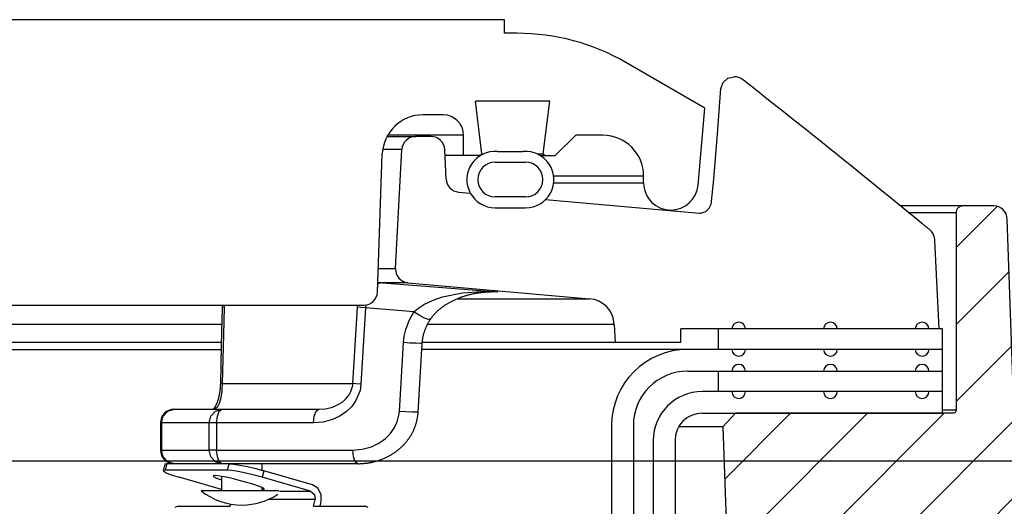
# Model space of a CAD drawing. Extents: x -169 to 2224, y 0 to 2796.
# Tile 315 of 530: x 1610.71 to 1615.24, y 983.81 to 986.04. Entities that reach past the tile are written whole.
import ezdxf

# ---------------------------------------------------------------- set-up
doc = ezdxf.new("R2010")
doc.units = 0
doc.header["$MEASUREMENT"] = 0
doc.layers.add('CONCRETE-HATCH', color=2, linetype='CONTINUOUS')
doc.layers.add('SPILL-BUCKET', color=1, linetype='CONTINUOUS')
doc.layers.add('FREEZE-LINES', color=8, linetype='CONTINUOUS', plot=False)

msp = doc.modelspace()

# ---------------------------------------------------------------- hatches: boundary and pattern name
at = {"layer": 'CONCRETE-HATCH'}
h = msp.add_hatch(dxfattribs=at)
h.set_pattern_fill('AR-CONC', color=256, scale=2.67, style=0)
h.set_pattern_definition([(50, (495.77, 981.518), (19.15085, -1.67548), [2.0025, -22.0275]), (355, (495.77, 981.518), (-3.70466, 20.08353), [1.602, -17.622]), (100.4514, (497.365, 981.378), (15.4462, 18.40804), [1.70186, -18.7205]), (46.1842, (495.77, 986.858), (28.49534, -4.41936), [3.00375, -33.04125]), (96.6356, (498.144, 986.49), (24.9555, 26.00895), [2.5528, -28.08074]), (351.1842, (495.77, 986.858), (24.9555, 26.009), [2.403, -26.433]), (21, (498.44, 985.523), (15.93742, -10.74992), [2.0025, -22.0275]), (326, (498.44, 985.523), (6.49652, 19.3615), [1.602, -17.622]), (71.4514, (499.767, 984.627), (22.43394, 8.61156), [1.70186, -18.7205]), (37.5, (495.769, 981.518), (0.32467, 8.888266), [0, -17.4084, 0, -17.889, 0, -17.68875]), (7.5, (495.769, 981.518), (7.02396, 10.53079), [0, -10.1994, 0, -17.0079, 0, -6.74175]), (327.5, (489.815, 981.518), (14.25306, -0.602215), [0, -6.675, 0, -20.826, 0, -27.6345]), (317.5, (487.145, 981.518), (15.57107, 2.6728), [0, -8.6775, 0, -13.8306, 0, -19.6245])])
h.paths.add_polyline_path([(1632.84169, 983.80117), (1627.949, 984.45283), (1627.949, 985.22638), (1624.00572, 984.73347), (1614.63623, 984.73347), (1614.4283, 983.95668), (1614.04241, 983.95668), (1613.99758, 983.9299), (1613.97107, 983.87999), (1613.97107, 978.29597), (1632.84169, 978.29597), (1632.84169, 980.19593)])
at = {"layer": 'SPILL-BUCKET'}
h = msp.add_hatch(dxfattribs=at)
h.set_pattern_fill('ANSI31', scale=2, style=0)
h.set_pattern_definition([(45, (6718.5386, -316.10631), (-0.176776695, 0.176776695), [])])
edge = h.paths.add_edge_path()
edge.add_line((1614.00579, 984.23294), (1613.94759, 984.17052))
edge.add_line((1613.94759, 984.17052), (1613.99705, 982.75407))
edge.add_line((1613.99705, 982.75407), (1614.32236, 982.75407))
edge.add_line((1614.32236, 982.75407), (1614.3398, 983.25351))
edge.add_arc((1614.46469, 983.24919), 0.12496, -269.98139, -181.98144, ccw=False)
edge.add_line((1614.46464, 983.37415), (1615.25148, 983.37415))
edge.add_arc((1615.2515, 983.43663), 0.06248, -90.01928, 1.98074)
edge.add_line((1615.31394, 983.43879), (1615.25505, 985.12513))
edge.add_arc((1615.19261, 985.12293), 0.06248, -357.98136, -269.98138)
edge.add_line((1615.19259, 985.18541), (1615.05075, 985.18541))
edge.add_arc((1615.05076, 985.15417), 0.03124, -269.98043, -179.98043)
edge.add_line((1615.01952, 985.15416), (1615.01952, 984.24793))
edge.add_arc((1615.00422, 984.24824), 0.01531, -91.18722, -1.18722, ccw=False)
edge.add_line((1615.0039, 984.23294), (1614.00579, 984.23294))

# ---------------------------------------------------------------- linework, layer by layer
at = {"layer": 'FREEZE-LINES', "linetype": 'Continuous'}
msp.add_line((1468.41345, 984.01471), (1934.57169, 984.01471), dxfattribs=at)
at = {"layer": 'SPILL-BUCKET', "linetype": 'Continuous'}
for p, q in [((1612.94282, 986.04108), (1608.75818, 986.04108)), ((1612.94282, 985.97862), (1612.94282, 986.04108)), ((1613.00131, 985.97862), (1612.94282, 985.97862)), ((1613.86406, 985.63511), (1613.50097, 985.84474)), ((1613.15137, 985.66634), (1612.81021, 985.66634)), ((1612.8398, 985.42541), (1612.81021, 985.66634)), ((1613.12179, 985.42541), (1613.15137, 985.66634)), ((1613.83306, 985.28071), (1613.86406, 985.63511)), ((1612.66176, 985.60388), (1612.56876, 985.60388)), ((1612.69081, 985.51019), (1612.40649, 985.51019)), ((1612.72669, 985.51019), (1612.69081, 985.51019)), ((1612.74825, 985.51019), (1612.72669, 985.51019)), ((1612.75545, 985.51019), (1612.74825, 985.51019)), ((1612.75545, 985.41651), (1612.75545, 985.51019)), ((1613.17703, 985.41651), (1613.27072, 985.51019)), ((1613.39563, 985.51019), (1613.27072, 985.51019)), ((1612.8309, 985.41651), (1612.8398, 985.42541)), ((1612.8398, 985.42541), (1612.84784, 985.42541)), ((1612.91099, 985.43606), (1613.02961, 985.43606)), ((1613.09277, 985.42541), (1613.11453, 985.42541)), ((1613.11453, 985.42541), (1613.12179, 985.42541)), ((1613.12179, 985.42541), (1613.13069, 985.41651)), ((1612.35939, 984.78975), (1612.3815, 985.42305)), ((1612.83111, 985.41651), (1612.67023, 985.41651)), ((1612.90035, 985.38653), (1613.04025, 985.38653)), ((1613.10949, 985.41651), (1613.17703, 985.41651)), ((1613.58301, 985.32282), (1613.57647, 985.32282)), ((1613.57648, 985.29159), (1613.58301, 985.29159)), ((1613.58301, 985.29159), (1613.58301, 985.32282)), ((1613.04025, 985.22664), (1612.90035, 985.22664)), ((1612.90035, 985.17667), (1613.04025, 985.17667)), ((1610.61106, 984.72948), (1612.29697, 984.72948))]:
    msp.add_line(p, q, dxfattribs=at)
at = {"layer": 'SPILL-BUCKET', "color": 1, "linetype": 'Continuous'}
for p, q in [((1613.9377, 985.72558), (1613.94853, 985.75301)), ((1613.94853, 985.75301), (1613.97066, 985.77237)), ((1613.97066, 985.77237), (1613.99916, 985.77935)), ((1614.04763, 985.75826), (1614.03765, 985.76606)), ((1614.05761, 985.75045), (1614.04763, 985.75826)), ((1614.09082, 985.7244), (1614.05761, 985.75045)), ((1613.92291, 985.51678), (1613.9377, 985.72558)), ((1614.124, 985.69831), (1614.09082, 985.7244)), ((1614.15752, 985.6719), (1614.124, 985.69831)), ((1614.19101, 985.64547), (1614.15752, 985.6719)), ((1614.22487, 985.6187), (1614.19101, 985.64547)), ((1614.25869, 985.5919), (1614.22487, 985.6187)), ((1614.2929, 985.56474), (1614.25869, 985.5919)), ((1614.32707, 985.53756), (1614.2929, 985.56474)), ((1613.9052, 985.30816), (1613.92291, 985.51678)), ((1614.36164, 985.51001), (1614.32707, 985.53756)), ((1612.60668, 985.50395), (1612.53366, 985.50395)), ((1614.39618, 985.48243), (1614.36164, 985.51001)), ((1614.43126, 985.45436), (1614.39618, 985.48243)), ((1612.44263, 984.89796), (1612.47129, 985.44476)), ((1612.67499, 985.30884), (1612.66908, 985.44421)), ((1614.46632, 985.42627), (1614.43126, 985.45436)), ((1614.50165, 985.3979), (1614.46632, 985.42627)), ((1614.53695, 985.3695), (1614.50165, 985.3979)), ((1614.57254, 985.34082), (1614.53695, 985.3695)), ((1614.60809, 985.31211), (1614.57254, 985.34082)), ((1613.89545, 985.20585), (1613.9052, 985.30816)), ((1614.64395, 985.2831), (1614.60809, 985.31211)), ((1612.73194, 985.24934), (1612.78618, 985.2446)), ((1614.67977, 985.25407), (1614.64395, 985.2831)), ((1614.71591, 985.22474), (1614.67977, 985.25407)), ((1613.13176, 985.21436), (1613.84028, 985.15238)), ((1613.89327, 985.19303), (1613.89545, 985.20585)), ((1614.75201, 985.19538), (1614.71591, 985.22474)), ((1613.8463, 985.15246), (1613.86852, 985.16033)), ((1613.86852, 985.16033), (1613.88413, 985.17472)), ((1613.88413, 985.17472), (1613.88624, 985.1777)), ((1613.88624, 985.1777), (1613.8881, 985.18074)), ((1613.8881, 985.18074), (1613.89327, 985.19303)), ((1614.82483, 985.13599), (1614.75201, 985.19538)), ((1613.84028, 985.15238), (1613.8463, 985.15246)), ((1614.84343, 985.12078), (1614.82483, 985.13599)), ((1614.86203, 985.10555), (1614.84343, 985.12078)), ((1614.86251, 985.10515), (1614.86202, 985.10555)), ((1614.86301, 985.10474), (1614.86251, 985.10515)), ((1614.86543, 985.10276), (1614.86301, 985.10474)), ((1614.86783, 985.1008), (1614.86543, 985.10276)), ((1614.87017, 985.09889), (1614.86783, 985.1008)), ((1614.87249, 985.09699), (1614.87017, 985.09889)), ((1614.87475, 985.09515), (1614.87249, 985.09699)), ((1614.87699, 985.09332), (1614.87475, 985.09515)), ((1614.87918, 985.09154), (1614.87699, 985.09332)), ((1614.88136, 985.08976), (1614.87918, 985.09154)), ((1614.88348, 985.08804), (1614.88136, 985.08976)), ((1614.88558, 985.08634), (1614.88348, 985.08804)), ((1614.88758, 985.08471), (1614.88558, 985.08634)), ((1614.88956, 985.08311), (1614.88758, 985.08471)), ((1614.89145, 985.08157), (1614.88956, 985.08311)), ((1614.89333, 985.08005), (1614.89145, 985.08157)), ((1614.89514, 985.07859), (1614.89333, 985.08005)), ((1614.89692, 985.07715), (1614.89514, 985.07859)), ((1614.89763, 985.07656), (1614.89692, 985.07715)), ((1614.89835, 985.07599), (1614.89763, 985.07656)), ((1614.92139, 985.03199), (1614.92135, 985.03255)), ((1614.92144, 985.03144), (1614.92139, 985.03199)), ((1614.92155, 985.03015), (1614.92144, 985.03144)), ((1614.92166, 985.02891), (1614.92155, 985.03015)), ((1614.92181, 985.02718), (1614.92166, 985.02891)), ((1614.94145, 984.62017), (1614.92181, 985.02718)), ((1612.49956, 984.83247), (1613.33431, 984.75944)), ((1613.44816, 984.64154), (1613.45256, 984.55771)), ((1614.95707, 984.62017), (1613.75476, 984.62017)), ((1613.75476, 984.55771), (1613.75476, 984.62017)), ((1614.95707, 984.33287), (1614.95707, 984.62017)), ((1613.75476, 984.55771), (1613.45256, 984.55771)), ((1614.95707, 984.52649), (1613.78554, 984.52649)), ((1613.78554, 984.42655), (1614.95707, 984.42655)), ((1614.95709, 984.33287), (1613.8522, 984.33287)), ((1614.95709, 984.23294), (1614.95709, 984.33287)), ((1613.8522, 984.23294), (1614.95709, 984.23294)), ((1613.43578, 984.17672), (1613.43578, 983.74985)), ((1613.53571, 984.17672), (1613.53571, 983.74985)), ((1613.62735, 984.10802), (1613.62735, 969.91046)), ((1613.72728, 984.10802), (1613.72728, 969.91046))]:
    msp.add_line(p, q, dxfattribs=at)
at = {"layer": 'SPILL-BUCKET', "color": 7}
for p, q in [((1612.40315, 985.50395), (1612.53366, 985.50395)), ((1612.47129, 985.44476), (1612.38353, 985.44476)), ((1615.05075, 985.18541), (1614.76423, 985.18541)), ((1615.01952, 985.15418), (1614.80252, 985.15418)), ((1612.36319, 984.89796), (1612.44263, 984.89796)), ((1612.49956, 984.83247), (1612.36088, 984.83247)), ((1612.72572, 984.75944), (1613.33432, 984.75944)), ((1613.44816, 984.64154), (1612.58935, 984.64154)), ((1613.78554, 984.52649), (1612.56352, 984.52649)), ((1613.45256, 984.55771), (1612.56536, 984.55771)), ((1615.01953, 984.24793), (1614.95709, 984.24793)), ((1613.94759, 984.17052), (1613.74404, 984.17052))]:
    msp.add_line(p, q, dxfattribs=at)
at = {"layer": 'SPILL-BUCKET', "color": 7, "linetype": 'Continuous'}
for p, q in [((1613.57647, 985.32282), (1613.16915, 985.32282)), ((1613.1693, 985.29159), (1613.57648, 985.29159)), ((1611.64389, 984.64154), (1602.50956, 984.64154)), ((1613.92652, 984.52649), (1613.92652, 984.62017)), ((1611.64179, 984.55771), (1602.69375, 984.55771)), ((1602.70442, 984.52649), (1611.64148, 984.52649)), ((1613.92652, 984.33287), (1613.92652, 984.42655))]:
    msp.add_line(p, q, dxfattribs=at)
at = {"layer": 'SPILL-BUCKET', "color": 8, "linetype": 'Continuous'}
for p, q in [((1612.3701, 984.83106), (1612.3607, 984.82706)), ((1612.38266, 984.83247), (1612.3701, 984.83106)), ((1612.38266, 984.83247), (1612.54104, 984.82001)), ((1612.54104, 984.82001), (1612.91242, 984.79027)), ((1612.74904, 984.78597), (1612.8397, 984.79248)), ((1612.8397, 984.79248), (1612.91185, 984.79031)), ((1612.87135, 984.79102), (1612.87558, 984.79113)), ((1612.87558, 984.79113), (1612.87778, 984.79116)), ((1612.87778, 984.79116), (1612.87998, 984.79118)), ((1612.57247, 984.73311), (1612.61511, 984.7531)), ((1612.61511, 984.7531), (1612.65883, 984.76771)), ((1612.65883, 984.76771), (1612.74904, 984.78597)), ((1612.69595, 984.7452), (1612.69901, 984.74682)), ((1612.69901, 984.74682), (1612.70216, 984.74845)), ((1612.70216, 984.74845), (1612.7053, 984.75004)), ((1612.7053, 984.75004), (1612.70853, 984.75163)), ((1612.70853, 984.75163), (1612.71176, 984.75319)), ((1612.71176, 984.75319), (1612.71508, 984.75474)), ((1612.71508, 984.75474), (1612.7184, 984.75625)), ((1612.7184, 984.75625), (1612.7218, 984.75776)), ((1612.7218, 984.75776), (1612.7252, 984.75922)), ((1612.7252, 984.75922), (1612.72869, 984.76069)), ((1612.72869, 984.76069), (1612.73219, 984.76212)), ((1612.73219, 984.76212), (1612.73591, 984.76359)), ((1612.73591, 984.76359), (1612.73964, 984.76503)), ((1612.73964, 984.76503), (1612.74322, 984.76636)), ((1612.74322, 984.76636), (1612.74681, 984.76766)), ((1612.74681, 984.76766), (1612.75045, 984.76894)), ((1612.75045, 984.76894), (1612.75408, 984.77018)), ((1612.75408, 984.77018), (1612.75778, 984.77139)), ((1612.75778, 984.77139), (1612.76146, 984.77257)), ((1612.76146, 984.77257), (1612.76521, 984.77372)), ((1612.76521, 984.77372), (1612.76896, 984.77483)), ((1612.76896, 984.77483), (1612.77277, 984.77592)), ((1612.77277, 984.77592), (1612.77658, 984.77697)), ((1612.77658, 984.77697), (1612.78045, 984.77799)), ((1612.78045, 984.77799), (1612.78432, 984.77897)), ((1612.78432, 984.77897), (1612.78827, 984.77993)), ((1612.78827, 984.77993), (1612.79221, 984.78084)), ((1612.79221, 984.78084), (1612.79623, 984.78173)), ((1612.79623, 984.78173), (1612.80025, 984.78258)), ((1612.80025, 984.78258), (1612.80435, 984.7834)), ((1612.80435, 984.7834), (1612.80845, 984.78418)), ((1612.80845, 984.78418), (1612.81263, 984.78493)), ((1612.81263, 984.78493), (1612.81681, 984.78564)), ((1612.81681, 984.78564), (1612.82108, 984.78633)), ((1612.82108, 984.78633), (1612.82533, 984.78696)), ((1612.82533, 984.78696), (1612.82938, 984.78752)), ((1612.82938, 984.78752), (1612.83341, 984.78804)), ((1612.83341, 984.78804), (1612.83761, 984.78855)), ((1612.83761, 984.78855), (1612.84179, 984.789)), ((1612.84179, 984.789), (1612.84601, 984.78942)), ((1612.84601, 984.78942), (1612.85021, 984.78979)), ((1612.85021, 984.78979), (1612.85443, 984.79012)), ((1612.85443, 984.79012), (1612.85865, 984.79041)), ((1612.88664, 984.79027), (1612.85685, 984.79027)), ((1612.85865, 984.79041), (1612.86288, 984.79065)), ((1612.86288, 984.79065), (1612.86711, 984.79085)), ((1612.86711, 984.79085), (1612.87135, 984.79102)), ((1612.91199, 984.7903), (1612.88003, 984.79026)), ((1612.91242, 984.79027), (1612.88664, 984.79027)), ((1612.91185, 984.79031), (1612.91242, 984.79027)), ((1612.91242, 984.79027), (1612.91199, 984.7903)), ((1611.64581, 984.71857), (1611.64143, 984.54323)), ((1611.6481, 984.71952), (1611.64581, 984.71857)), ((1611.64582, 984.71876), (1611.64581, 984.71867)), ((1611.64581, 984.71867), (1611.64581, 984.71857)), ((1611.64582, 984.72948), (1611.64586, 984.72717)), ((1611.64586, 984.72087), (1611.64582, 984.71876)), ((1611.64586, 984.72717), (1611.64588, 984.72507)), ((1611.64588, 984.72297), (1611.64586, 984.72087)), ((1611.64588, 984.72507), (1611.64588, 984.72297)), ((1611.65473, 984.72028), (1611.6481, 984.71952)), ((1611.65473, 984.72028), (1611.65159, 984.59563)), ((1611.65481, 984.72946), (1611.65473, 984.72028)), ((1612.25435, 984.49424), (1612.26797, 984.72028)), ((1612.26797, 984.72028), (1612.2689, 984.72927)), ((1612.28121, 984.71884), (1612.26797, 984.72028)), ((1612.30456, 984.71701), (1612.28121, 984.71884)), ((1612.30456, 984.71701), (1612.28339, 984.36633)), ((1612.30508, 984.72394), (1612.30456, 984.71701)), ((1612.52717, 984.6996), (1612.30456, 984.71701)), ((1612.3059, 984.73012), (1612.30508, 984.72394)), ((1612.52717, 984.6996), (1612.54881, 984.71804)), ((1612.54881, 984.71804), (1612.57247, 984.73311)), ((1612.63159, 984.69896), (1612.63354, 984.70083)), ((1612.63354, 984.70083), (1612.63551, 984.70266)), ((1612.63551, 984.70266), (1612.63763, 984.7046)), ((1612.63763, 984.7046), (1612.63976, 984.7065)), ((1612.63976, 984.7065), (1612.64164, 984.70814)), ((1612.64164, 984.70814), (1612.64351, 984.70976)), ((1612.64351, 984.70976), (1612.64547, 984.71141)), ((1612.64547, 984.71141), (1612.64744, 984.71303)), ((1612.64744, 984.71303), (1612.64962, 984.71481)), ((1612.64962, 984.71481), (1612.65181, 984.71655)), ((1612.65181, 984.71655), (1612.65408, 984.7183)), ((1612.65408, 984.7183), (1612.65635, 984.72003)), ((1612.65635, 984.72003), (1612.65871, 984.72179)), ((1612.65871, 984.72179), (1612.66107, 984.72351)), ((1612.66107, 984.72351), (1612.66354, 984.72526)), ((1612.66354, 984.72526), (1612.66602, 984.72698)), ((1612.66602, 984.72698), (1612.66861, 984.72875)), ((1612.66861, 984.72875), (1612.67121, 984.73048)), ((1612.67121, 984.73048), (1612.67395, 984.73226)), ((1612.67395, 984.73226), (1612.6767, 984.734)), ((1612.6767, 984.734), (1612.67962, 984.73581)), ((1612.67962, 984.73581), (1612.68254, 984.73758)), ((1612.68254, 984.73758), (1612.68507, 984.73908)), ((1612.68507, 984.73908), (1612.68761, 984.74056)), ((1612.68761, 984.74056), (1612.69025, 984.74206)), ((1612.69025, 984.74206), (1612.69288, 984.74353)), ((1612.69288, 984.74353), (1612.69595, 984.7452)), ((1612.48905, 984.61728), (1612.50474, 984.65956)), ((1612.50474, 984.65956), (1612.52717, 984.6996)), ((1612.55118, 984.68297), (1612.52717, 984.6996)), ((1612.57516, 984.67), (1612.55118, 984.68297)), ((1612.59384, 984.66355), (1612.57516, 984.67)), ((1612.6031, 984.66505), (1612.59384, 984.66355)), ((1612.596, 984.6537), (1612.59762, 984.65641)), ((1612.59762, 984.65641), (1612.59927, 984.6591)), ((1612.59927, 984.6591), (1612.60094, 984.66175)), ((1612.60094, 984.66175), (1612.60265, 984.66436)), ((1612.60265, 984.66436), (1612.60288, 984.6647)), ((1612.60288, 984.6647), (1612.6031, 984.66504)), ((1612.6031, 984.66505), (1612.60313, 984.66509)), ((1612.60313, 984.66509), (1612.60315, 984.66513)), ((1612.60315, 984.66513), (1612.60429, 984.66683)), ((1612.60429, 984.66683), (1612.60543, 984.66848)), ((1612.60543, 984.66848), (1612.60663, 984.67018)), ((1612.60663, 984.67018), (1612.60783, 984.67185)), ((1612.60783, 984.67185), (1612.60905, 984.67351)), ((1612.60905, 984.67351), (1612.61029, 984.67516)), ((1612.61029, 984.67516), (1612.61157, 984.67682)), ((1612.61157, 984.67682), (1612.61286, 984.67846)), ((1612.61286, 984.67846), (1612.61421, 984.68013)), ((1612.61421, 984.68013), (1612.61556, 984.68177)), ((1612.61556, 984.68177), (1612.61697, 984.68346)), ((1612.61697, 984.68346), (1612.61839, 984.68511)), ((1612.61839, 984.68511), (1612.61989, 984.68681)), ((1612.61989, 984.68681), (1612.62139, 984.68848)), ((1612.62139, 984.68848), (1612.62297, 984.6902)), ((1612.62297, 984.6902), (1612.62457, 984.69189)), ((1612.62457, 984.69189), (1612.62626, 984.69365)), ((1612.62626, 984.69365), (1612.62795, 984.69538)), ((1612.62795, 984.69538), (1612.62977, 984.69719)), ((1612.62977, 984.69719), (1612.63159, 984.69896)), ((1612.48233, 984.58762), (1612.48905, 984.61728)), ((1612.57582, 984.60928), (1612.57678, 984.61212)), ((1612.57678, 984.61212), (1612.57778, 984.61496)), ((1612.57778, 984.61496), (1612.57882, 984.61778)), ((1612.57882, 984.61778), (1612.57989, 984.62058)), ((1612.57989, 984.62058), (1612.581, 984.62337)), ((1612.581, 984.62337), (1612.58215, 984.62614)), ((1612.58215, 984.62614), (1612.58336, 984.62895)), ((1612.58336, 984.62895), (1612.5846, 984.63173)), ((1612.5846, 984.63173), (1612.58588, 984.63451)), ((1612.58588, 984.63451), (1612.5872, 984.63727)), ((1612.5872, 984.63727), (1612.58856, 984.64003)), ((1612.58856, 984.64003), (1612.58996, 984.64278)), ((1612.58996, 984.64278), (1612.59141, 984.64553)), ((1612.59141, 984.64553), (1612.5929, 984.64825)), ((1612.5929, 984.64825), (1612.59443, 984.65099)), ((1612.59443, 984.65099), (1612.596, 984.6537)), ((1611.65159, 984.59563), (1611.64588, 984.3696)), ((1612.47892, 984.55774), (1612.48233, 984.58762)), ((1612.56592, 984.56333), (1612.56624, 984.56622)), ((1612.56624, 984.56622), (1612.5666, 984.56911)), ((1612.5666, 984.56911), (1612.567, 984.57199)), ((1612.567, 984.57199), (1612.56743, 984.57487)), ((1612.56743, 984.57487), (1612.56791, 984.57776)), ((1612.56791, 984.57776), (1612.56843, 984.58063)), ((1612.56843, 984.58063), (1612.56899, 984.58352)), ((1612.56899, 984.58352), (1612.56958, 984.58639)), ((1612.56958, 984.58639), (1612.57022, 984.58927)), ((1612.57022, 984.58927), (1612.5709, 984.59214)), ((1612.5709, 984.59214), (1612.57162, 984.595)), ((1612.57162, 984.595), (1612.57237, 984.59785)), ((1612.57237, 984.59785), (1612.57317, 984.60071)), ((1612.57317, 984.60071), (1612.57401, 984.60356)), ((1612.57401, 984.60356), (1612.5749, 984.60643)), ((1612.5749, 984.60643), (1612.57582, 984.60928)), ((1611.64143, 984.54323), (1611.63704, 984.36789)), ((1612.46009, 984.24141), (1612.47892, 984.55774)), ((1612.50887, 984.55585), (1612.47892, 984.55774)), ((1612.53739, 984.5544), (1612.50887, 984.55585)), ((1612.55776, 984.55374), (1612.53739, 984.5544)), ((1612.55576, 984.39587), (1612.56516, 984.55403)), ((1612.56516, 984.55403), (1612.55776, 984.55374)), ((1612.56518, 984.55403), (1612.56528, 984.55578)), ((1612.56528, 984.55578), (1612.5654, 984.55753)), ((1612.5654, 984.55753), (1612.56564, 984.56043)), ((1612.56564, 984.56043), (1612.56592, 984.56333)), ((1612.24683, 984.3696), (1612.25435, 984.49424)), ((1612.54634, 984.2377), (1612.55576, 984.39587)), ((1611.63506, 984.33936), (1611.63481, 984.33723)), ((1611.6353, 984.34148), (1611.63506, 984.33936)), ((1611.63552, 984.34362), (1611.6353, 984.34148)), ((1611.63573, 984.34576), (1611.63552, 984.34362)), ((1611.63593, 984.34791), (1611.63573, 984.34576)), ((1611.63611, 984.35006), (1611.63593, 984.34791)), ((1611.63627, 984.35222), (1611.63611, 984.35006)), ((1611.63642, 984.35438), (1611.63627, 984.35222)), ((1611.63656, 984.35655), (1611.63642, 984.35438)), ((1611.63669, 984.35874), (1611.63656, 984.35655)), ((1611.63679, 984.36093), (1611.63669, 984.35874)), ((1611.63689, 984.36313), (1611.63679, 984.36093)), ((1611.63697, 984.36534), (1611.63689, 984.36313)), ((1611.637, 984.36661), (1611.63697, 984.36534)), ((1611.63703, 984.36789), (1611.637, 984.36661)), ((1611.63931, 984.36883), (1611.63704, 984.36789)), ((1611.64588, 984.3696), (1611.63931, 984.36883)), ((1611.64427, 984.33891), (1611.6438, 984.33411)), ((1611.64588, 984.3696), (1611.64427, 984.33891)), ((1611.64588, 984.3696), (1611.77472, 984.3696)), ((1611.77472, 984.3696), (1611.89242, 984.3696)), ((1611.89242, 984.3696), (1611.99871, 984.3696)), ((1611.99871, 984.3696), (1612.09335, 984.3696)), ((1612.09335, 984.3696), (1612.17613, 984.3696)), ((1612.17613, 984.3696), (1612.24683, 984.3696)), ((1612.2375, 984.33299), (1612.24381, 984.35076)), ((1612.24381, 984.35076), (1612.24575, 984.36001)), ((1612.24575, 984.36001), (1612.24683, 984.3696)), ((1612.26009, 984.36815), (1612.24683, 984.3696)), ((1612.28339, 984.36633), (1612.26009, 984.36815)), ((1612.28339, 984.36633), (1612.27918, 984.33807)), ((1611.62613, 984.29472), (1611.62562, 984.29301)), ((1611.62665, 984.29646), (1611.62613, 984.29472)), ((1611.62715, 984.29821), (1611.62665, 984.29646)), ((1611.62764, 984.29999), (1611.62715, 984.29821)), ((1611.62812, 984.30179), (1611.62764, 984.29999)), ((1611.6286, 984.30361), (1611.62812, 984.30179)), ((1611.62906, 984.30544), (1611.6286, 984.30361)), ((1611.6295, 984.30731), (1611.62906, 984.30544)), ((1611.62994, 984.30918), (1611.6295, 984.30731)), ((1611.63037, 984.31108), (1611.62994, 984.30918)), ((1611.63078, 984.31297), (1611.63037, 984.31108)), ((1611.63118, 984.31488), (1611.63078, 984.31297)), ((1611.63156, 984.3168), (1611.63118, 984.31488)), ((1611.63194, 984.31874), (1611.63156, 984.3168)), ((1611.63231, 984.32072), (1611.63194, 984.31874)), ((1611.63913, 984.3036), (1611.63204, 984.2782)), ((1611.63267, 984.32273), (1611.63231, 984.32072)), ((1611.63301, 984.32478), (1611.63267, 984.32273)), ((1611.63335, 984.32685), (1611.63301, 984.32478)), ((1611.63367, 984.32893), (1611.63335, 984.32685)), ((1611.63399, 984.33103), (1611.63367, 984.32893)), ((1611.63427, 984.33307), (1611.63399, 984.33103)), ((1611.63454, 984.33512), (1611.63427, 984.33307)), ((1611.63481, 984.33723), (1611.63454, 984.33512)), ((1611.6438, 984.33411), (1611.63913, 984.3036)), ((1612.19943, 984.28625), (1612.21501, 984.30021)), ((1612.21501, 984.30021), (1612.22885, 984.31747)), ((1612.22885, 984.31747), (1612.2375, 984.33299)), ((1612.27918, 984.33807), (1612.25835, 984.28813)), ((1611.39585, 984.24285), (1611.4247, 984.25122)), ((1611.4247, 984.25122), (1611.64392, 984.25122)), ((1611.60444, 984.2514), (1611.60423, 984.2512)), ((1611.60477, 984.25173), (1611.60444, 984.2514)), ((1611.60513, 984.25211), (1611.60477, 984.25173)), ((1611.6055, 984.25251), (1611.60513, 984.25211)), ((1611.6059, 984.25295), (1611.6055, 984.25251)), ((1611.60632, 984.25343), (1611.6059, 984.25295)), ((1611.60675, 984.25395), (1611.60632, 984.25343)), ((1611.60721, 984.2545), (1611.60675, 984.25395)), ((1611.60767, 984.2551), (1611.60721, 984.2545)), ((1611.60816, 984.25572), (1611.60767, 984.2551)), ((1611.60866, 984.25639), (1611.60816, 984.25572)), ((1611.60915, 984.25708), (1611.60866, 984.25639)), ((1611.60966, 984.25779), (1611.60915, 984.25708)), ((1611.62194, 984.25892), (1611.60923, 984.25122)), ((1611.61016, 984.25853), (1611.60966, 984.25779)), ((1611.61068, 984.25931), (1611.61016, 984.25853)), ((1611.61121, 984.26013), (1611.61068, 984.25931)), ((1611.61175, 984.26099), (1611.61121, 984.26013)), ((1611.61231, 984.2619), (1611.61175, 984.26099)), ((1611.61287, 984.26286), (1611.61231, 984.2619)), ((1611.61344, 984.26385), (1611.61287, 984.26286)), ((1611.61402, 984.26488), (1611.61344, 984.26385)), ((1611.61461, 984.26596), (1611.61402, 984.26488)), ((1611.6152, 984.26707), (1611.61461, 984.26596)), ((1611.61506, 984.24285), (1611.64392, 984.25122)), ((1611.61579, 984.26823), (1611.6152, 984.26707)), ((1611.61639, 984.26943), (1611.61579, 984.26823)), ((1611.61699, 984.27065), (1611.61639, 984.26943)), ((1611.61759, 984.27192), (1611.61699, 984.27065)), ((1611.61819, 984.27322), (1611.61759, 984.27192)), ((1611.61879, 984.27457), (1611.61819, 984.27322)), ((1611.61938, 984.27594), (1611.61879, 984.27457)), ((1611.61998, 984.27734), (1611.61938, 984.27594)), ((1611.62057, 984.27878), (1611.61998, 984.27734)), ((1611.62115, 984.28025), (1611.62057, 984.27878)), ((1611.62173, 984.28174), (1611.62115, 984.28025)), ((1611.62231, 984.28327), (1611.62173, 984.28174)), ((1611.63204, 984.2782), (1611.62194, 984.25892)), ((1611.62288, 984.28483), (1611.62231, 984.28327)), ((1611.62344, 984.28642), (1611.62288, 984.28483)), ((1611.624, 984.28802), (1611.62344, 984.28642)), ((1611.62454, 984.28966), (1611.624, 984.28802)), ((1611.62508, 984.29132), (1611.62454, 984.28966)), ((1611.62562, 984.29301), (1611.62508, 984.29132)), ((1611.63196, 984.24285), (1611.64392, 984.25122)), ((1611.64392, 984.25122), (1612.08941, 984.25122)), ((1612.07745, 984.24285), (1612.08941, 984.25122)), ((1612.08941, 984.25122), (1612.12079, 984.25365)), ((1612.12079, 984.25365), (1612.15219, 984.26134)), ((1612.15219, 984.26134), (1612.17632, 984.27158)), ((1612.17632, 984.27158), (1612.19943, 984.28625)), ((1612.23969, 984.26293), (1612.21748, 984.24131)), ((1612.25835, 984.28813), (1612.23969, 984.26293)), ((1611.367, 984.18876), (1611.37473, 984.21999)), ((1611.37473, 984.21999), (1611.39585, 984.24285)), ((1611.58621, 984.18876), (1611.59394, 984.21999)), ((1611.59394, 984.21999), (1611.61506, 984.24285)), ((1611.62001, 984.18876), (1611.62322, 984.21999)), ((1611.62322, 984.21999), (1611.63196, 984.24285)), ((1612.06551, 984.18876), (1612.06871, 984.21999)), ((1612.06871, 984.21999), (1612.07745, 984.24285)), ((1612.15206, 984.20394), (1612.10995, 984.19263)), ((1612.18665, 984.21999), (1612.15206, 984.20394)), ((1612.21748, 984.24131), (1612.18665, 984.21999)), ((1612.44981, 984.19299), (1612.45815, 984.22409)), ((1612.45815, 984.22409), (1612.46009, 984.24141)), ((1612.49005, 984.23952), (1612.46009, 984.24141)), ((1612.51858, 984.23807), (1612.49005, 984.23952)), ((1612.53895, 984.23742), (1612.51858, 984.23807)), ((1612.54634, 984.2377), (1612.53895, 984.23742)), ((1612.54111, 984.20087), (1612.54179, 984.20397)), ((1612.54179, 984.20397), (1612.54242, 984.20708)), ((1612.54242, 984.20708), (1612.54302, 984.21019)), ((1612.54302, 984.21019), (1612.54356, 984.2133)), ((1612.54356, 984.2133), (1612.54407, 984.21642)), ((1612.54407, 984.21642), (1612.54453, 984.21954)), ((1612.54453, 984.21954), (1612.54495, 984.22267)), ((1612.54495, 984.22267), (1612.54532, 984.2258)), ((1612.54532, 984.2258), (1612.54565, 984.22893)), ((1612.54565, 984.22893), (1612.54594, 984.23206)), ((1612.54594, 984.23206), (1612.54618, 984.23518)), ((1612.54618, 984.23518), (1612.54626, 984.23644)), ((1612.54626, 984.23644), (1612.54632, 984.2377)), ((1611.36225, 984.18876), (1611.36225, 984.06385)), ((1611.36345, 984.18876), (1611.36225, 984.18876)), ((1611.367, 984.18876), (1611.36345, 984.18876)), ((1611.367, 984.18876), (1611.367, 984.06385)), ((1611.58621, 984.18876), (1611.367, 984.18876)), ((1611.58621, 984.06385), (1611.58621, 984.18876)), ((1611.59975, 984.18876), (1611.58621, 984.18876)), ((1611.62001, 984.18876), (1611.59975, 984.18876)), ((1611.62001, 984.18876), (1611.62001, 984.06385)), ((1612.06551, 984.18876), (1611.62001, 984.18876)), ((1612.10995, 984.19263), (1612.06551, 984.18876)), ((1612.41778, 984.13886), (1612.43603, 984.16422)), ((1612.43603, 984.16422), (1612.44981, 984.19299)), ((1612.52583, 984.15561), (1612.52714, 984.15852)), ((1612.52714, 984.15852), (1612.5284, 984.16146)), ((1612.5284, 984.16146), (1612.52963, 984.16441)), ((1612.52963, 984.16441), (1612.53082, 984.16739)), ((1612.53082, 984.16739), (1612.53197, 984.17038)), ((1612.53197, 984.17038), (1612.53308, 984.17339)), ((1612.53308, 984.17339), (1612.53414, 984.1764)), ((1612.53414, 984.1764), (1612.53516, 984.17942)), ((1612.53516, 984.17942), (1612.53614, 984.18246)), ((1612.53614, 984.18246), (1612.53707, 984.18551)), ((1612.53707, 984.18551), (1612.53797, 984.18857)), ((1612.53797, 984.18857), (1612.53882, 984.19163)), ((1612.53882, 984.19163), (1612.53962, 984.1947)), ((1612.53962, 984.1947), (1612.54039, 984.19779)), ((1612.54039, 984.19779), (1612.54111, 984.20087)), ((1612.36506, 984.09522), (1612.39594, 984.11705)), ((1612.39594, 984.11705), (1612.41778, 984.13886)), ((1612.49913, 984.11071), (1612.5011, 984.11337)), ((1612.5011, 984.11337), (1612.50304, 984.11607)), ((1612.50304, 984.11607), (1612.50494, 984.11878)), ((1612.50494, 984.11878), (1612.5068, 984.12153)), ((1612.5068, 984.12153), (1612.5086, 984.12426)), ((1612.5086, 984.12426), (1612.51037, 984.12702)), ((1612.51037, 984.12702), (1612.5121, 984.1298)), ((1612.5121, 984.1298), (1612.51379, 984.1326)), ((1612.51379, 984.1326), (1612.51544, 984.13543)), ((1612.51544, 984.13543), (1612.51706, 984.13827)), ((1612.51706, 984.13827), (1612.51863, 984.14113)), ((1612.51863, 984.14113), (1612.52016, 984.14401)), ((1612.52016, 984.14401), (1612.52164, 984.1469)), ((1612.52164, 984.1469), (1612.52309, 984.1498)), ((1612.52309, 984.1498), (1612.52448, 984.15269)), ((1612.52448, 984.15269), (1612.52583, 984.15561)), ((1612.24562, 984.06385), (1612.2889, 984.06763)), ((1612.2889, 984.06763), (1612.33218, 984.07956)), ((1612.33218, 984.07956), (1612.36506, 984.09522)), ((1612.45446, 984.06464), (1612.45716, 984.06684)), ((1612.45716, 984.06684), (1612.45981, 984.06906)), ((1612.45981, 984.06906), (1612.46243, 984.07131)), ((1612.46243, 984.07131), (1612.46501, 984.07359)), ((1612.46501, 984.07359), (1612.46756, 984.0759)), ((1612.46756, 984.0759), (1612.47006, 984.07823)), ((1612.47006, 984.07823), (1612.47254, 984.08059)), ((1612.47254, 984.08059), (1612.47496, 984.08296)), ((1612.47496, 984.08296), (1612.47736, 984.08537)), ((1612.47736, 984.08537), (1612.4797, 984.08779)), ((1612.4797, 984.08779), (1612.48201, 984.09025)), ((1612.48201, 984.09025), (1612.48426, 984.09269)), ((1612.48426, 984.09269), (1612.48648, 984.09517)), ((1612.48648, 984.09517), (1612.48868, 984.0977)), ((1612.48868, 984.0977), (1612.49085, 984.10026)), ((1612.49085, 984.10026), (1612.49298, 984.10284)), ((1612.49298, 984.10284), (1612.49507, 984.10544)), ((1612.49507, 984.10544), (1612.49712, 984.10806)), ((1612.49712, 984.10806), (1612.49913, 984.11071)), ((1611.36345, 984.06385), (1611.36225, 984.06385)), ((1611.367, 984.06385), (1611.36345, 984.06385)), ((1611.367, 984.06385), (1611.58621, 984.06385)), ((1611.37473, 984.03262), (1611.367, 984.06385)), ((1611.39585, 984.00976), (1611.37473, 984.03262)), ((1611.59975, 984.06385), (1611.58621, 984.06385)), ((1611.59394, 984.03262), (1611.58621, 984.06385)), ((1611.61506, 984.00976), (1611.59394, 984.03262)), ((1611.62001, 984.06385), (1611.59975, 984.06385)), ((1611.62001, 984.06385), (1612.24562, 984.06385)), ((1611.62322, 984.03262), (1611.62001, 984.06385)), ((1611.63196, 984.00976), (1611.62322, 984.03262)), ((1612.24883, 984.03262), (1612.24562, 984.06385)), ((1612.25758, 984.00976), (1612.24883, 984.03262)), ((1612.37747, 984.02087), (1612.38087, 984.02218)), ((1612.38087, 984.02218), (1612.38425, 984.02353)), ((1612.38425, 984.02353), (1612.38761, 984.02492)), ((1612.38761, 984.02492), (1612.39095, 984.02635)), ((1612.39095, 984.02635), (1612.39425, 984.02782)), ((1612.39425, 984.02782), (1612.39755, 984.02933)), ((1612.39755, 984.02933), (1612.4008, 984.03087)), ((1612.4008, 984.03087), (1612.40404, 984.03245)), ((1612.40404, 984.03245), (1612.40724, 984.03406)), ((1612.40724, 984.03406), (1612.41043, 984.03572)), ((1612.41043, 984.03572), (1612.41357, 984.0374)), ((1612.41357, 984.0374), (1612.41669, 984.03913)), ((1612.41669, 984.03913), (1612.41978, 984.04089)), ((1612.41978, 984.04089), (1612.42284, 984.04268)), ((1612.42284, 984.04268), (1612.42586, 984.0445)), ((1612.42586, 984.0445), (1612.42886, 984.04637)), ((1612.42886, 984.04637), (1612.43181, 984.04826)), ((1612.43181, 984.04826), (1612.43474, 984.05018)), ((1612.43474, 984.05018), (1612.43765, 984.05214)), ((1612.43765, 984.05214), (1612.44053, 984.05415)), ((1612.44053, 984.05415), (1612.44338, 984.05618)), ((1612.44338, 984.05618), (1612.4462, 984.05825)), ((1612.4462, 984.05825), (1612.44898, 984.06035)), ((1612.44898, 984.06035), (1612.45174, 984.06248)), ((1612.45174, 984.06248), (1612.45446, 984.06464)), ((1611.38112, 983.99908), (1611.37365, 983.96891)), ((1611.38112, 983.99908), (1611.38387, 984.00081)), ((1611.3909, 984.00139), (1611.38343, 983.97122)), ((1611.38387, 984.00081), (1611.3909, 984.00139)), ((1611.67772, 984.00139), (1611.3909, 984.00139)), ((1611.4247, 984.00139), (1611.39585, 984.00976)), ((1611.64392, 984.00139), (1611.4247, 984.00139)), ((1611.64392, 984.00139), (1611.61506, 984.00976)), ((1611.64392, 984.00139), (1611.63196, 984.00976)), ((1611.67025, 983.97122), (1611.67772, 984.00139)), ((1611.67772, 984.00139), (1611.69795, 983.99981)), ((1612.26953, 984.00139), (1611.67772, 984.00139)), ((1611.69795, 983.99981), (1611.72711, 983.99522)), ((1611.72711, 983.99522), (1611.76234, 983.98806)), ((1611.76234, 983.98806), (1611.80021, 983.97905)), ((1611.80021, 983.97905), (1611.83699, 983.96906)), ((1611.8297, 983.97115), (1611.8297, 984.00139)), ((1612.26953, 984.00139), (1612.25758, 984.00976)), ((1612.27101, 984.00142), (1612.27343, 984.00143)), ((1612.27343, 984.00143), (1612.27586, 984.00146)), ((1612.27586, 984.00146), (1612.27962, 984.00155)), ((1612.27962, 984.00155), (1612.28338, 984.0017)), ((1612.28338, 984.0017), (1612.28713, 984.00189)), ((1612.28713, 984.00189), (1612.29087, 984.00212)), ((1612.29087, 984.00212), (1612.29459, 984.0024)), ((1612.29459, 984.0024), (1612.2983, 984.00272)), ((1612.2983, 984.00272), (1612.30201, 984.00308)), ((1612.30201, 984.00308), (1612.30572, 984.00349)), ((1612.30572, 984.00349), (1612.30944, 984.00395)), ((1612.30944, 984.00395), (1612.31316, 984.00445)), ((1612.31316, 984.00445), (1612.31685, 984.00499)), ((1612.31685, 984.00499), (1612.32053, 984.00558)), ((1612.32053, 984.00558), (1612.3242, 984.00622)), ((1612.3242, 984.00622), (1612.32786, 984.00689)), ((1612.32786, 984.00689), (1612.33149, 984.00761)), ((1612.33149, 984.00761), (1612.33512, 984.00838)), ((1612.33512, 984.00838), (1612.33873, 984.00918)), ((1612.33873, 984.00918), (1612.34233, 984.01003)), ((1612.34233, 984.01003), (1612.34592, 984.01093)), ((1612.34592, 984.01093), (1612.34949, 984.01186)), ((1612.34949, 984.01186), (1612.35305, 984.01284)), ((1612.35305, 984.01284), (1612.3566, 984.01387)), ((1612.3566, 984.01387), (1612.36014, 984.01494)), ((1612.36014, 984.01494), (1612.36367, 984.01605)), ((1612.36367, 984.01605), (1612.36715, 984.01719)), ((1612.36715, 984.01719), (1612.37061, 984.01838)), ((1612.37061, 984.01838), (1612.37405, 984.01961)), ((1612.37405, 984.01961), (1612.37747, 984.02087)), ((1611.38343, 983.97122), (1611.37412, 983.96964)), ((1611.37412, 983.96964), (1611.37663, 983.96505)), ((1611.37663, 983.96505), (1611.39071, 983.9579)), ((1611.67025, 983.97122), (1611.38343, 983.97122)), ((1611.39071, 983.9579), (1611.415, 983.94889)), ((1611.415, 983.94889), (1611.4471, 983.93889)), ((1611.64283, 983.88213), (1611.4471, 983.93889)), ((1611.61429, 983.94686), (1611.60389, 983.94609)), ((1611.60389, 983.94609), (1611.6056, 983.94217)), ((1611.6056, 983.94217), (1611.61919, 983.93564)), ((1611.6354, 983.9444), (1611.61429, 983.94686)), ((1611.61919, 983.93564), (1611.64283, 983.92738)), ((1611.6644, 983.93903), (1611.6354, 983.9444)), ((1611.64283, 983.94317), (1611.64283, 983.87648)), ((1611.69737, 983.93147), (1611.6644, 983.93903)), ((1611.69048, 983.96964), (1611.67025, 983.97122)), ((1611.71964, 983.96505), (1611.69048, 983.96964)), ((1611.7299, 983.92273), (1611.69737, 983.93147)), ((1611.75487, 983.9579), (1611.71964, 983.96505)), ((1611.79274, 983.94889), (1611.75487, 983.9579)), ((1611.82953, 983.93889), (1611.79274, 983.94889)), ((1611.83699, 983.96906), (1611.82953, 983.93889)), ((1612.0518, 983.87443), (1611.82953, 983.93889)), ((1612.05994, 983.9044), (1611.83699, 983.96906)), ((1611.78564, 983.90656), (1611.7299, 983.92273)), ((1611.81636, 983.89677), (1611.78564, 983.90656)), ((1611.83573, 983.88864), (1611.81636, 983.89677)), ((1611.8297, 983.87648), (1611.8297, 983.89155)), ((1611.84045, 983.88357), (1611.83573, 983.88864)), ((1612.08581, 983.88823), (1612.05994, 983.9044)), ((1612.10074, 983.86023), (1612.08581, 983.88823)), ((1611.55572, 983.87648), (1611.5489, 983.87648)), ((1611.57571, 983.87648), (1611.55572, 983.87648)), ((1611.60739, 983.87648), (1611.57571, 983.87648)), ((1611.64847, 983.87648), (1611.60739, 983.87648)), ((1611.69594, 983.87648), (1611.64847, 983.87648)), ((1611.74636, 983.87648), (1611.69594, 983.87648)), ((1611.79603, 983.87648), (1611.74636, 983.87648)), ((1611.84136, 983.87648), (1611.79603, 983.87648)), ((1611.82971, 983.88242), (1611.84045, 983.88357)), ((1611.87902, 983.87648), (1611.84136, 983.87648)), ((1611.90628, 983.87648), (1611.87902, 983.87648)), ((1611.90903, 983.87443), (1612.0518, 983.87443)), ((1612.0518, 983.87443), (1612.06932, 983.85988)), ((1612.06932, 983.85988), (1612.07221, 983.83618)), ((1612.10074, 983.82791), (1612.10074, 983.86023)), ((1611.4433, 983.80602), (1611.42707, 983.80011)), ((1611.4433, 983.80602), (1611.68232, 983.80602)), ((1611.68232, 983.80602), (1611.68477, 983.81593)), ((1612.07221, 983.83618), (1611.85595, 983.83618)), ((1612.06474, 983.80602), (1612.07221, 983.83618)), ((1612.06474, 983.80602), (1612.30375, 983.80602)), ((1612.09533, 983.80602), (1612.10074, 983.82791)), ((1612.31706, 983.80011), (1612.30375, 983.80602))]:
    msp.add_line(p, q, dxfattribs=at)
at = {"layer": 'SPILL-BUCKET', "color": 2, "linetype": 'Continuous'}
msp.add_lwpolyline([(1614.00579, 984.23294), (1613.94759, 984.17052), (1613.99705, 982.75407), (1614.32236, 982.75407), (1614.3398, 983.25351, -0.404026), (1614.46464, 983.37415), (1615.25148, 983.37415, 0.4244749), (1615.31394, 983.43879), (1615.25505, 985.12513, 0.4040261), (1615.19259, 985.18541), (1615.05075, 985.18541, 0.4142136), (1615.01952, 985.15416), (1615.01952, 984.24793, -0.4142136), (1615.0039, 984.23294), (1614.00579, 984.23294)], format="xyb", dxfattribs=at)
at = {"layer": 'SPILL-BUCKET', "linetype": 'Continuous'}
for centre, radius, start, end in [((1613.00131, 984.97931), 0.99932, 60, 90), ((1612.56876, 985.41651), 0.18737, 90, 178), ((1612.66176, 985.51019), 0.09369, 0, 90), ((1613.39563, 985.32282), 0.18737, 0, 90), ((1612.90035, 985.30658), 0.12991, 85.29948, 270), ((1613.04025, 985.30658), 0.12991, 270, 94.70052), ((1612.90035, 985.30658), 0.07995, 90, 270), ((1613.04025, 985.30658), 0.07995, 270, 90), ((1613.70792, 985.29159), 0.12492, 180.00063, 270.31894), ((1613.70862, 985.29159), 0.12491, 270, 355), ((1612.29697, 984.79193), 0.06246, 270, 358)]:
    msp.add_arc(centre, radius, start, end, dxfattribs=at)
at = {"layer": 'SPILL-BUCKET', "color": 1, "linetype": 'Continuous'}
for centre, radius, start, end in [((1613.99916, 985.71689), 0.06246, 51.94462, 90), ((1612.53366, 985.44149), 0.06246, 90, 177), ((1612.60668, 985.44149), 0.06246, 2.5, 90), ((1612.73738, 985.31156), 0.06246, 182.5, 265), ((1614.8591, 985.0274), 0.06246, 4.71704, 51.07081), ((1612.505, 984.89469), 0.06246, 177, 265), ((1613.32342, 984.635), 0.12491, 3, 85), ((1613.78554, 984.17672), 0.34976, 90, 180), ((1613.78554, 984.17672), 0.24983, 90, 180), ((1613.8522, 984.10802), 0.22485, 90, 180), ((1613.8522, 984.10802), 0.12491, 90, 180)]:
    msp.add_arc(centre, radius, start, end, dxfattribs=at)
at = {"layer": 'SPILL-BUCKET', "color": 7, "linetype": 'Continuous'}
for centre, start, end in [((1614.02021, 984.62017), 0, 180), ((1614.44179, 984.62017), 0, 180), ((1614.86338, 984.62017), 0, 180), ((1614.02021, 984.52649), 180, 0), ((1614.44179, 984.52649), 180, 0), ((1614.86338, 984.52649), 180, 0), ((1614.02021, 984.42655), 0, 180), ((1614.44179, 984.42655), 0, 180), ((1614.86338, 984.42655), 0, 180), ((1614.02021, 984.33287), 180, 0), ((1614.44179, 984.33287), 180, 0), ((1614.86338, 984.33287), 180, 0)]:
    msp.add_arc(centre, 0.03123, start, end, dxfattribs=at)
at = {"layer": 'SPILL-BUCKET', "color": 8, "linetype": 'Continuous'}
for centre, radius, start, end in [((1611.4247, 984.18876), 0.06246, 90, 180), ((1611.4247, 984.06385), 0.06246, 180, 270), ((1611.73627, 984.11424), 0.30273, 231.76055, 270.00016), ((1611.73627, 984.11424), 0.30273, 270.00016, 303.15721)]:
    msp.add_arc(centre, radius, start, end, dxfattribs=at)

doc.saveas('drawing.dxf')
